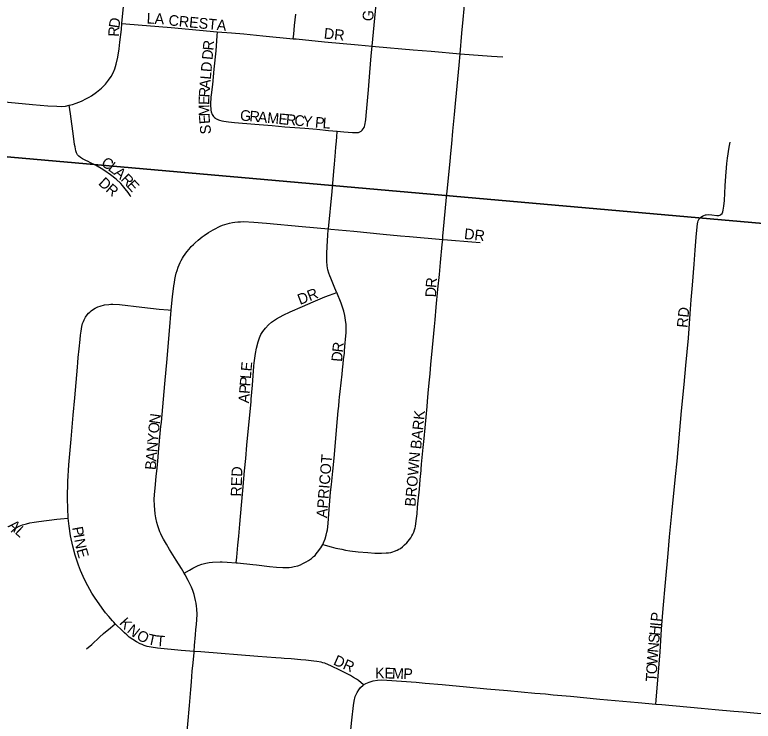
# Model space of a CAD drawing. Extents: x 1410790 to 1770854, y 448063 to 770588.
# Drawn here: x 1535566 to 1539019, y 642738 to 646042 of the extents above; entities that cross this region are included whole.
import ezdxf

# ---------------------------------------------------------------- set-up
doc = ezdxf.new("R2010")
doc.units = 0
for name, color, linetype in [('GM_X_City_Street', 7, 'Continuous'), ('GM_X_City_Street_Text', 7, 'Continuous'), ('GM_X_Section', 7, 'Continuous')]:
    doc.layers.add(name, color=color, linetype=linetype)

msp = doc.modelspace()

# ---------------------------------------------------------------- linework, layer by layer
at = {"layer": 'GM_X_City_Street'}
for points in [[(1536067, 646002.1), (1536086.6, 646208.5), (1536095.2, 646286.6), (1536104.1, 646384.5), (1536113.9, 646488.5), (1536114.9, 646501.4), (1536120.5, 646569.2), (1536124.2, 646604.1)], [(1537648.5, 645860), (1537656.2, 645955.5), (1537662.2, 646020.7), (1537667, 646069.5), (1537672.3, 646134.6), (1537676.4, 646183.4), (1537686.3, 646287.4), (1537692.5, 646348.8), (1537700, 646420.3), (1537703, 646446)], [(1537236.3, 645894.9), (1537255.3, 646091.9)], [(1536867.7, 645930.5), (1536870, 645951.1), (1536874.4, 645991.5), (1536880.5, 646045.2)], [(1535820.8, 645618.8), (1535835.8, 645622.6), (1535852.4, 645628.3), (1535877.8, 645638.4), (1535901.3, 645650.1), (1535910.8, 645655.4), (1535914.3, 645657), (1535924.1, 645663), (1535948.2, 645680), (1535971, 645699.4), (1535989.8, 645718.4), (1536004.7, 645736.4), (1536016, 645753.1), (1536025.5, 645770.8), (1536033.2, 645789.4), (1536040, 645811.7), (1536047.4, 645844.1), (1536053.8, 645883.1), (1536057.7, 645914.2), (1536064.2, 645972.8), (1536067, 646002.1)], [(1536067, 646002.1), (1536085, 646000.6), (1536296.7, 645982.6), (1536512.9, 645963.2)], [(1536512.9, 645963.2), (1536511.2, 645943.1), (1536505.3, 645874.4), (1536496.9, 645787.4), (1536489.8, 645716.5), (1536484, 645667.7), (1536483.1, 645657.7), (1536482.1, 645645.8), (1536481.6, 645634.4), (1536481, 645622.6), (1536481.3, 645614.3), (1536482.1, 645603.7), (1536483.1, 645596.8), (1536484.7, 645588.7), (1536485.9, 645584.2), (1536487.5, 645580.4), (1536489.3, 645575.8), (1536492.2, 645571), (1536495.5, 645566.4)], [(1536512.9, 645963.2), (1536579.3, 645957.2), (1536637, 645952.4), (1536725.9, 645944), (1536867.7, 645930.5)], [(1536867.7, 645930.5), (1536882, 645929.2), (1537013.3, 645915.9), (1537171.5, 645901.1), (1537236.3, 645894.9)], [(1537185.4, 645497.8), (1537190.4, 645502.2), (1537195.3, 645508.4), (1537198.9, 645514.8), (1537201.4, 645520.1), (1537203, 645526.4), (1537204.3, 645533.1), (1537205.6, 645542.5), (1537206.7, 645551.2), (1537208.1, 645570.5), (1537220.2, 645691), (1537226.2, 645772.4), (1537232.7, 645849.8), (1537236.3, 645894.9)], [(1537236.3, 645894.9), (1537253, 645893.2), (1537428.7, 645878.3), (1537513.4, 645872.5), (1537648.5, 645860)], [(1537566.7, 644991.7), (1537568, 645006.2), (1537573.7, 645072.8), (1537584.7, 645188.9), (1537589.5, 645231.1), (1537601.6, 645357.9), (1537604.6, 645393.7), (1537608.7, 645439.3), (1537614, 645497.8), (1537621.6, 645575.7), (1537626.7, 645627.6), (1537631.6, 645676.3), (1537643.7, 645806.4), (1537648.5, 645860)], [(1537648.5, 645860), (1537794.9, 645848.2), (1537847.8, 645845)], [(1534867.5, 645694.5), (1534892.4, 645692.3), (1535040.5, 645679.2), (1535354.4, 645650.3), (1535648.3, 645623.2), (1535720.3, 645616.5), (1535763, 645614.2), (1535783.2, 645613.6), (1535803.3, 645615.5), (1535820.8, 645618.8)], [(1536108.7, 645190.9), (1536105.1, 645197.3), (1536096.3, 645210.6), (1536082.7, 645228.9), (1536070, 645244), (1536061.2, 645253.5), (1536039.6, 645273.5), (1536013.9, 645294), (1535987, 645312.8), (1535970.6, 645323.4), (1535951.3, 645334.9), (1535943, 645338.6), (1535920, 645350.2), (1535908.6, 645355.9), (1535897.6, 645361.3), (1535882.2, 645369), (1535872.5, 645375.1), (1535865.6, 645380.9), (1535859.7, 645388), (1535855.1, 645396.3), (1535852.1, 645405.6), (1535850.1, 645415.2), (1535848, 645424.1), (1535845.6, 645436.2), (1535838.2, 645487.7), (1535832, 645532.8), (1535826.1, 645578.2), (1535820.8, 645618.8)], [(1536495.5, 645566.4), (1536500.4, 645561.5), (1536503.8, 645558.4), (1536507.6, 645555.8), (1536511.8, 645553.3), (1536517.7, 645550.6), (1536523.6, 645548.8), (1536533.9, 645546.5), (1536543.7, 645545), (1536565.4, 645542.1), (1536593.7, 645539.2), (1536688.2, 645531.4), (1536769.9, 645524.8), (1536828.5, 645518.8), (1536922.7, 645511.5), (1536978.7, 645506.6), (1537033.3, 645500.9), (1537073.8, 645497.5)], [(1537032.6, 645040.8), (1537049.5, 645216.4), (1537057.7, 645311.1), (1537060.6, 645343.7), (1537065.3, 645399.2), (1537067.5, 645425.3), (1537068.3, 645435), (1537071.4, 645470.6), (1537073.8, 645497.5)], [(1537073.8, 645497.5), (1537104.8, 645495), (1537144.9, 645491.9), (1537156.8, 645491.2), (1537164.9, 645491.2), (1537172.6, 645492.1), (1537179.7, 645494.7), (1537185.4, 645497.8)], [(1538563.8, 642818.2), (1538565.2, 642836.4), (1538583, 643063.3), (1538589.6, 643168.2), (1538596.9, 643265.2), (1538608.1, 643387.8), (1538620.4, 643522.8), (1538626.8, 643601.3), (1538639.1, 643725.4), (1538655.1, 643882.1), (1538662.4, 643953.9), (1538683.2, 644189.3), (1538695.2, 644313.4), (1538704.1, 644401.6), (1538715.7, 644529.1), (1538724, 644643.7), (1538728.9, 644709), (1538734.3, 644777.5), (1538742.1, 644875.4), (1538746.7, 644940.8), (1538751.4, 645002.5), (1538754.1, 645034.3), (1538757.5, 645064), (1538759.3, 645072.2), (1538761.5, 645078.1), (1538764.1, 645084), (1538769, 645091.1), (1538774.2, 645095.6), (1538781.2, 645100), (1538788.3, 645103.3), (1538794.9, 645105.9), (1538799.2, 645107), (1538809, 645107.9), (1538825.3, 645106.3), (1538848.2, 645103.8), (1538857.7, 645103.6), (1538862.8, 645104.8), (1538867.7, 645107.4), (1538872.8, 645113), (1538876.5, 645120.4), (1538878.7, 645127.7), (1538881.4, 645146.9), (1538883.7, 645173.1), (1538887.7, 645241.9), (1538890.2, 645287.5), (1538893, 645326.5), (1538894.9, 645346), (1538898.1, 645371.9), (1538906.5, 645423.5), (1538910.1, 645445.7)], [(1536297.1, 644660.5), (1536297.2, 644661.9), (1536303.8, 644723.7), (1536310, 644774.3), (1536312, 644789.4), (1536314.5, 644804), (1536317.9, 644819.2), (1536321.3, 644833.5), (1536324.6, 644845.5), (1536329.7, 644861.4), (1536334.4, 644872.8), (1536339.6, 644884), (1536344, 644893.2), (1536349.8, 644903.6), (1536355.5, 644912.5), (1536362.9, 644922.8), (1536370.8, 644933.2), (1536381.2, 644945.8), (1536391.3, 644958), (1536401, 644967.8), (1536409.4, 644976.1), (1536423.1, 644988.1), (1536433, 644996.6), (1536442.1, 645003.5), (1536452, 645010.7), (1536472.4, 645023.9), (1536493.4, 645036.6), (1536505.9, 645043.2), (1536516.3, 645048.6), (1536526.3, 645053.4), (1536536.9, 645057.6), (1536547.7, 645061.4), (1536558.3, 645064.5), (1536570.4, 645067.6), (1536583.4, 645070.2), (1536595.2, 645072.3), (1536609, 645073.6), (1536621.2, 645074.1), (1536634.8, 645074.7), (1536683.5, 645072.5), (1536742.2, 645067.5), (1536908.9, 645051.4), (1537032.6, 645040.8)], [(1537071, 644743.9), (1537070.6, 644744.8), (1537059.2, 644772), (1537046.6, 644802), (1537043, 644810.7), (1537038.6, 644822), (1537034.5, 644833.7), (1537030.3, 644849.1), (1537027.1, 644868.1), (1537025.1, 644890.6), (1537024.3, 644923), (1537026, 644962), (1537027.4, 644981.6), (1537030.1, 645014.1), (1537031.9, 645033.7), (1537032.6, 645040.8)], [(1537032.6, 645040.8), (1537042.9, 645039.9), (1537150.6, 645029.9), (1537287.7, 645016.5), (1537369.4, 645008.9), (1537411.9, 645005.2), (1537566.7, 644991.7)], [(1537006.1, 643564.8), (1537017, 643561.8), (1537045, 643554.2), (1537067.8, 643548.3), (1537094.8, 643542.4), (1537112.7, 643539), (1537133.1, 643535.9), (1537170.8, 643531), (1537216.1, 643526.9), (1537249.9, 643524.5), (1537263.4, 643524.1), (1537280, 643524.5), (1537302.1, 643525.2), (1537313.5, 643526.5), (1537323.5, 643527.9), (1537332.8, 643530.3), (1537341.1, 643533.1), (1537354.2, 643538.3), (1537362.2, 643542.4), (1537368.7, 643546.6), (1537378.1, 643553.8), (1537388.4, 643562.8), (1537398.8, 643572.8), (1537405.7, 643580.8), (1537411.2, 643588.1), (1537417.1, 643596.7), (1537422.6, 643605), (1537426.8, 643612.6), (1537431.3, 643622.2), (1537435, 643633.7), (1537437.5, 643642.3), (1537439.1, 643649.6), (1537443.4, 643675.3), (1537446.9, 643707.7), (1537449.6, 643739.9), (1537452.2, 643768.4), (1537457.5, 643823.7), (1537461.9, 643869.2), (1537465.6, 643911.4), (1537466.2, 643917.8), (1537467.9, 643940.5), (1537476.1, 644018.6), (1537480.2, 644060.9), (1537494, 644210.9), (1537496, 644233.6), (1537499.4, 644272.4), (1537503.7, 644320.9), (1537507.5, 644363), (1537511.6, 644408.5), (1537515.6, 644454.1), (1537528.7, 644583.9), (1537531.2, 644616.3), (1537536.4, 644674.9), (1537544.4, 644759.6), (1537551.3, 644827.8), (1537557, 644883.1), (1537564.6, 644967.1), (1537566.7, 644991.7)], [(1537566.7, 644991.7), (1537588.5, 644989.8), (1537702.8, 644979.9), (1537741.7, 644977.1)], [(1536601.4, 643479.1), (1536603.8, 643505.8), (1536609, 643561.2), (1536613, 643603.7), (1536617.9, 643659.2), (1536621.2, 643695), (1536628, 643765.8), (1536632.7, 643817.6), (1536640.1, 643909), (1536645.6, 643967.7), (1536651.6, 644029.8), (1536660.5, 644124.4), (1536670.5, 644232.1), (1536671.7, 644245.1), (1536677.4, 644310.3), (1536684.4, 644398.5), (1536685.8, 644414.9), (1536690.7, 644457.5), (1536695.5, 644483.5), (1536703.3, 644512.3), (1536709.9, 644531.2), (1536717, 644546.5), (1536725.8, 644560.8), (1536737.9, 644576.8), (1536751.6, 644591.7), (1536767, 644604.8), (1536789.2, 644619.7), (1536821, 644637.5), (1536853.7, 644653.3), (1536910.6, 644678.2), (1536961.8, 644700.2), (1537016.3, 644722.8), (1537037.7, 644731.1), (1537071, 644743.9)], [(1537006.1, 643564.8), (1537009.8, 643572), (1537017.5, 643590.7), (1537022.5, 643608.8), (1537025.7, 643622.6), (1537027.4, 643633.1), (1537030.7, 643662.6), (1537034.3, 643708.4), (1537042.8, 643809.5), (1537046.3, 643845.2), (1537052.8, 643907), (1537058.7, 643968.3), (1537070.3, 644098.4), (1537073.5, 644137.5), (1537074.9, 644153.7), (1537078.1, 644189.5), (1537080.3, 644212.3), (1537082.9, 644238.3), (1537084.7, 644254.5), (1537087.4, 644280.5), (1537096.4, 644361.8), (1537098.5, 644381.2), (1537101.7, 644410.4), (1537103.6, 644429.9), (1537106.8, 644459.1), (1537108.1, 644472), (1537111.1, 644507.7), (1537112.7, 644524), (1537115.7, 644556.8), (1537116.1, 644576.1), (1537115.4, 644593.4), (1537113, 644613.2), (1537108.8, 644636), (1537104, 644655.3), (1537098.1, 644674.3), (1537091.5, 644693), (1537071, 644743.9)], [(1535815.6, 643687.8), (1535815, 643693.3), (1535813.5, 643729.6), (1535811.9, 643782.4), (1535814.1, 643859.2), (1535818.6, 643937.8), (1535829.4, 644057.7), (1535839.7, 644170), (1535847, 644250.3), (1535858.8, 644393.8), (1535860.7, 644416.6), (1535862.8, 644439.3), (1535867.5, 644480.3), (1535871.6, 644523.4), (1535873.4, 644543.6), (1535875.6, 644562.1), (1535877.5, 644573.8), (1535879.7, 644584.5), (1535883.2, 644598), (1535886.7, 644607.7), (1535890, 644615), (1535897.2, 644628.5), (1535904.4, 644638.4), (1535910.6, 644646), (1535916.9, 644651.9), (1535923.5, 644657.4), (1535934.6, 644665.4), (1535942.1, 644669.8), (1535953.8, 644675.7), (1535965.4, 644679.7), (1535985, 644684.9), (1536005.1, 644687.7), (1536014.4, 644688.2), (1536025.2, 644688.4), (1536055.1, 644686.5), (1536159.6, 644675.1), (1536240.9, 644665.7), (1536283.4, 644661.7), (1536297.1, 644660.5)], [(1536358.2, 643430.2), (1536344.8, 643452.4), (1536320.3, 643491.2), (1536289.9, 643541.5), (1536274.7, 643566.9), (1536261.2, 643589.1), (1536254.6, 643601.3), (1536248.4, 643614.3), (1536244.7, 643624.6), (1536239.7, 643637.9), (1536235.1, 643651.5), (1536230.9, 643667.2), (1536225.6, 643689), (1536222.7, 643708.2), (1536219.1, 643747.2), (1536217.7, 643775.3), (1536219.1, 643798.5), (1536222, 643827.6), (1536227.4, 643882.1), (1536231.6, 643921.3), (1536236.2, 643973.4), (1536237.8, 643996.3), (1536248, 644100.6), (1536249.6, 644116.9), (1536251.5, 644136.3), (1536267.8, 644315.9), (1536278.2, 644433.5), (1536281.6, 644472.7), (1536289.1, 644564.1), (1536297.1, 644660.5)], [(1535549.2, 643622.2), (1535555, 643628.9), (1535560.4, 643634), (1535567.5, 643639.7), (1535576.8, 643645.1), (1535586.8, 643649.9), (1535602.2, 643656.3), (1535621, 643662), (1535636.9, 643665.9), (1535656.1, 643669.5), (1535678.8, 643672.4), (1535763.2, 643682.5), (1535779.4, 643684.2), (1535815.6, 643687.8)], [(1536034.7, 643194.4), (1536028.6, 643200.9), (1536022.2, 643208.4), (1536005, 643228.1), (1535990.5, 643245.9), (1535982.3, 643256.1), (1535963, 643282.8), (1535938.7, 643318.1), (1535926.7, 643337.8), (1535907, 643372.1), (1535891.7, 643401.3), (1535872.8, 643443.5), (1535863.4, 643468.2), (1535848.5, 643515.3), (1535837.4, 643556.7), (1535827, 643605), (1535819.6, 643650.6), (1535815.6, 643687.8)], [(1536601.4, 643479.1), (1536607.9, 643478.6), (1536679.5, 643471), (1536695.7, 643469.3), (1536721.6, 643467), (1536731.3, 643465.6), (1536757.3, 643462.4), (1536790, 643459.1), (1536819.8, 643457.4), (1536835.6, 643457.5), (1536848.1, 643457.9), (1536859.4, 643458.6), (1536873, 643461.5), (1536888.6, 643465.6), (1536901.2, 643469.9), (1536913.3, 643475.7), (1536927.6, 643483.5), (1536939.2, 643490.3), (1536953, 643499.8), (1536963.4, 643508.4), (1536969.7, 643514.1), (1536975.2, 643520.4), (1536981.6, 643528.2), (1536996.9, 643549.8), (1537002.1, 643557.5), (1537006, 643564.6), (1537006.1, 643564.8)], [(1536358.2, 643430.2), (1536383.2, 643445.1), (1536398.5, 643454.1), (1536414, 643462.3), (1536422.7, 643466.6), (1536440.7, 643473.1), (1536459.2, 643477.7), (1536475, 643479.9), (1536491.1, 643481.7), (1536526.6, 643483.3), (1536536.3, 643483.2), (1536559, 643482.1), (1536601.4, 643479.1)], [(1536404.9, 643064.8), (1536406.9, 643092.6), (1536411.1, 643141.6), (1536413.2, 643167.7), (1536415.1, 643190.6), (1536418, 643236.8), (1536416.8, 643264.2), (1536416, 643276.5), (1536414.1, 643290.2), (1536411.5, 643302.6), (1536408.5, 643316.9), (1536404.7, 643330.8), (1536398.2, 643349.5), (1536392.3, 643365.3), (1536377, 643397), (1536362.9, 643422.4), (1536358.2, 643430.2)], [(1535901.9, 643076.1), (1535926.4, 643097.7), (1535962.3, 643130.9), (1535981.5, 643148.5), (1536013.2, 643175.8), (1536034.7, 643194.4)], [(1536404.9, 643064.8), (1536344.4, 643069.1), (1536233.5, 643080.3), (1536203.5, 643084.5), (1536185.1, 643088.1), (1536170.9, 643092.8), (1536160.8, 643096.7), (1536152.5, 643100.7), (1536134.3, 643110.1), (1536117.7, 643120.5), (1536101.5, 643132.1), (1536089.4, 643142), (1536078.6, 643151.9), (1536061.1, 643168.1), (1536044.1, 643184.1), (1536034.7, 643194.4)], [(1536365.5, 642623), (1536367.5, 642643), (1536375.7, 642723.7), (1536382.9, 642812), (1536388.7, 642887.1), (1536391.7, 642922.9), (1536395.8, 642971.8), (1536399.7, 643011), (1536404.5, 643059.9), (1536404.9, 643064.8)], [(1537196.8, 642907.9), (1537172.6, 642928.3), (1537163.8, 642935), (1537150.2, 642943.3), (1537134.9, 642951.8), (1537079.6, 642980.4), (1537053.2, 642992.8), (1537044.4, 642996.9), (1537032.7, 643002.1), (1537015.9, 643009.1), (1537006.4, 643011.8), (1536998.8, 643014), (1536977.8, 643017.8), (1536964.9, 643019.6), (1536939.1, 643022.5), (1536926, 643023.5), (1536903.2, 643025.5), (1536857.7, 643029.4), (1536825.1, 643031.9), (1536812.1, 643033), (1536786.2, 643034.6), (1536701.6, 643040.7), (1536435.5, 643062.6), (1536404.9, 643064.8)], [(1537196.8, 642907.9), (1537206.7, 642914.3), (1537222.3, 642921.6), (1537241.8, 642927.4), (1537261.8, 642930.7), (1537278.6, 642931.9), (1537305.3, 642930.9), (1537442.7, 642920.4), (1537485.1, 642916.6), (1537563.5, 642910), (1537677.8, 642899.7), (1537772.4, 642890.5), (1537870.3, 642881.6), (1537997.6, 642869.9), (1538046.6, 642865.6), (1538082.5, 642862.4), (1538164.1, 642855.1), (1538301.3, 642842.1), (1538480.8, 642825.4), (1538563.8, 642818.2)], [(1537017, 642574.1), (1537018.4, 642574.3), (1537040.5, 642578.8), (1537058.8, 642584.5), (1537073.1, 642590.9), (1537086.5, 642599.1), (1537098.5, 642609.2), (1537108.8, 642621), (1537119.2, 642636.7), (1537126.8, 642654), (1537132.1, 642672.3), (1537136.9, 642697.7), (1537142.5, 642743), (1537148.9, 642811.9), (1537152, 642831.8), (1537158.1, 642854.6), (1537166.5, 642873.3), (1537173.8, 642884.8), (1537182.3, 642895.5), (1537195.2, 642906.9), (1537196.8, 642907.9)], [(1538563.8, 642818.2), (1538591.9, 642815.8), (1538774.9, 642799.4), (1538840.2, 642793.5), (1538928.4, 642785.7), (1538970.8, 642781.9), (1539088.4, 642771.5)]]:
    msp.add_lwpolyline(points, dxfattribs=at)
at = {"layer": 'GM_X_Section'}
for points in [[(1540640, 650339.9), (1540107.2, 644974.6), (1534609.1, 645459.7), (1535136.5, 650861.1)], [(1534609.1, 645459.7), (1540107.2, 644974.6), (1539587.8, 639581.9), (1534160.3, 640098.2)]]:
    msp.add_lwpolyline(points, close=True, dxfattribs=at)

# ---------------------------------------------------------------- texts
at = {"layer": 'GM_X_City_Street_Text'}
for s, rotation, p in [('G', 85.5812, (1537240.9, 646010.6)), ('D', 81.1126, (1536054.2, 645977.1)), ('LA', 356.989, (1536181.6, 646001.7)), ('CRESTA', 354.5107, (1536283.2, 645992.9)), ('R', 87.7899, (1536052.8, 645939)), ('DR', 353.994, (1537009.2, 645931.3)), ('R', 84.9715, (1536494.3, 645873.6)), ('D', 84.955, (1536490.4, 645829.8)), ('D', 84.955, (1536485.4, 645772.8)), ('L', 84.9663, (1536482.3, 645737.7)), ('A', 84.9985, (1536478.4, 645693.9)), ('R', 86.1722, (1536475.8, 645654.6)), ('E', 89.0438, (1536475.2, 645620.1)), ('M', 91.6306, (1536476.7, 645567.9)), ('E', 94.9928, (1536479.8, 645533.6)), ('G', 354.6374, (1536617.4, 645548.5)), ('R', 354.6253, (1536661.2, 645544.4)), ('A', 354.6432, (1536700.6, 645540.7)), ('M', 354.6374, (1536744.4, 645536.6)), ('E', 354.6374, (1536797, 645531.6)), ('R', 354.6424, (1536832, 645528.4)), ('C', 354.6253, (1536871.5, 645524.7)), ('Y', 354.6372, (1536910.9, 645520.9)), ('P', 354.6443, (1536967.9, 645515.6)), ('L', 355.4797, (1537003.7, 645512.2)), ('S', 95.1289, (1536484.1, 645485.5)), ('C', 325.387, (1535966.1, 645340.3)), ('L', 323.2776, (1535998.3, 645318.1)), ('A', 319.7425, (1536025.9, 645297.5)), ('R', 314.1669, (1536058.5, 645270)), ('D', 317.0868, (1535953.4, 645250.6)), ('E', 312.5071, (1536085.8, 645241.9)), ('R', 319.8082, (1535987.6, 645218.9)), ('DR', 353.6525, (1537664.9, 644994.1)), ('R', 85.1254, (1537536.5, 644763.6)), ('DR', 21.2573, (1536899.6, 644684.9)), ('D', 88.8088, (1537535.7, 644720.5)), ('RD', 83.9946, (1538710.5, 644576.5)), ('R', 83.6853, (1537099.5, 644461.4)), ('D', 84.9659, (1537095.7, 644417.8)), ('E', 84.651, (1536672.4, 644373.1)), ('L', 85.4882, (1536669.7, 644338.2)), ('P', 85.4993, (1536666.9, 644303.1)), ('P', 85.4993, (1536664.2, 644268)), ('A', 85.4923, (1536660.7, 644224.1)), ('BARK', 84.1441, (1537465.3, 644008.9)), ('N', 82.227, (1536243.4, 644126)), ('O', 84.3198, (1536239.1, 644082.7)), ('Y', 85.1112, (1536235.4, 644039.1)), ('N', 85.1093, (1536231.6, 643995.2)), ('A', 85.1165, (1536227.9, 643951.4)), ('APRICOT', 85.2345, (1537025.3, 643687.4)), ('BROWN', 84.8968, (1537438.9, 643740.3)), ('B', 85.1133, (1536224.5, 643911.9)), ('RED', 87.9557, (1536625.5, 643788.3)), ('A', 317.3264, (1535531.5, 643649.2)), ('L', 316.6327, (1535563.7, 643619.5)), ('P', 280.3696, (1535833.9, 643644.2)), ('I', 280.3644, (1535840.3, 643609.6)), ('N', 280.373, (1535844.2, 643587.9)), ('E', 286.0247, (1535853.4, 643539.5)), ('K', 312.0928, (1536051.8, 643195.7)), ('P', 84.3007, (1538588, 643201.9)), ('N', 321.3698, (1536087.7, 643157)), ('I', 84.2919, (1538585.8, 643180)), ('O', 333.1049, (1536131.4, 643123.5)), ('H', 84.2927, (1538581.4, 643136.2)), ('T', 347.5457, (1536183.6, 643099)), ('T', 355.3027, (1536225.3, 643090.3)), ('S', 84.2948, (1538577.9, 643101.2)), ('N', 84.8026, (1538574, 643057.5)), ('DR', 336.0285, (1537051.7, 643004.5)), ('W', 86.2401, (1538570.2, 643000.7)), ('K', 359.7159, (1537250.2, 642938.7)), ('E', 358.7704, (1537294, 642938.5)), ('M', 357.9595, (1537329, 642937.7)), ('P', 357.7864, (1537381.7, 642935.9)), ('O', 86.4018, (1538567.5, 642956.8)), ('T', 86.4049, (1538565.3, 642921.7))]:
    msp.add_text(s, height=50, rotation=rotation, dxfattribs=at).set_placement(p)

doc.saveas('drawing.dxf')
